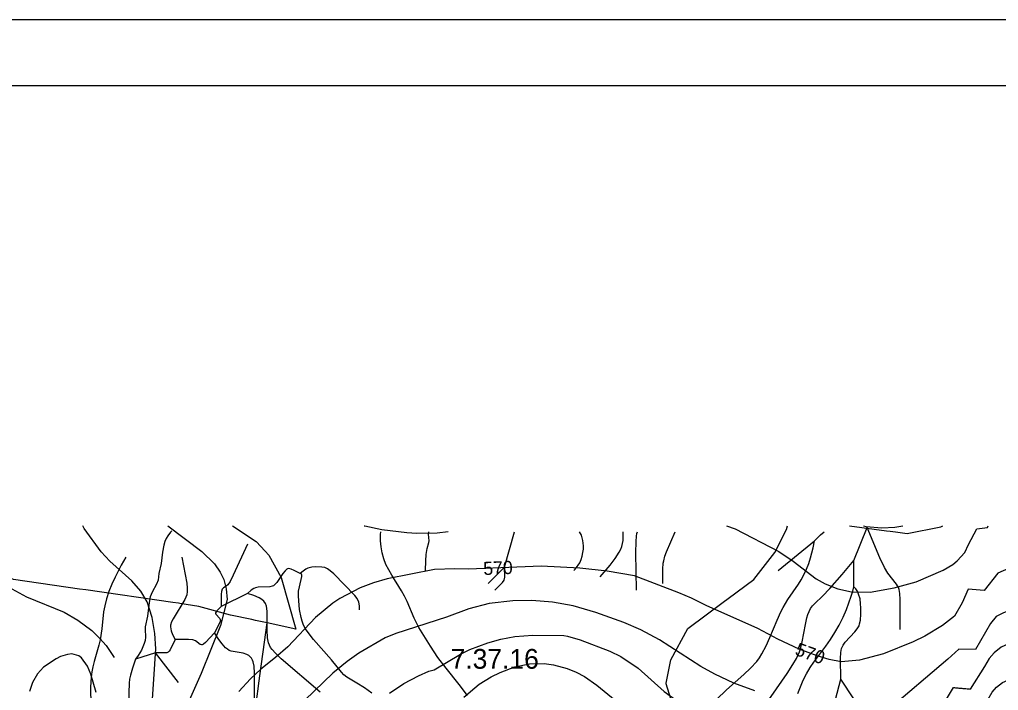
# Model space of a CAD drawing. Extents: x -709584 to -702006, y -1161789 to -1157496.
# Drawn here: x -707205 to -706462, y -1158006 to -1157496 of the extents above; entities that cross this region are included whole.
import ezdxf

# ---------------------------------------------------------------- set-up
doc = ezdxf.new("R2010")
doc.units = 0
for name, color, linetype in [('120_vrstevnice hlavní', 7, 'Continuous'), ('121_vrstevnice hlavní_popis', 7, 'Continuous'), ('122_vrstevnice základní', 7, 'Continuous'), ('124_vrstevnice doplňková', 7, 'Continuous'), ('408_BPEJ_linie', 7, 'Continuous'), ('409_BPEJ_popis', 7, 'Continuous'), ('411_akumulovaný odtok', 7, 'Continuous'), ('800_mřížka', 7, 'Continuous')]:
    doc.layers.add(name, color=color, linetype=linetype)

msp = doc.modelspace()

# ---------------------------------------------------------------- linework, layer by layer
at = {"layer": '120_vrstevnice hlavní'}
msp.add_lwpolyline([(-706454.76, -1157913.04), (-706462.69, -1157916.52), (-706473.18, -1157929.68), (-706485.19, -1157928.84), (-706489.82, -1157939.25), (-706495.68, -1157949.25), (-706504.68, -1157956.25), (-706518.11, -1157964.54), (-706526.97, -1157968.82), (-706549.54, -1157977.82), (-706567.83, -1157982.68), (-706581.54, -1157983.82), (-706590.69, -1157982.11), (-706599.83, -1157979.39), (-706613.4, -1157974.39), (-706629.69, -1157966.68), (-706644.97, -1157958.54), (-706684.12, -1157941.11), (-706695.12, -1157935.53), (-706704.83, -1157931.53), (-706738.41, -1157918.53), (-706759.27, -1157915.11), (-706779.84, -1157912.82), (-706809.27, -1157911.39), (-706864.41, -1157913.53), (-706874.7, -1157913.25), (-706890.13, -1157913.82), (-706926.13, -1157920.96), (-706936.42, -1157923.96), (-706946.7, -1157927.82), (-706962.13, -1157935.96), (-706967.28, -1157939.39), (-706980.57, -1157950.37), (-707001.42, -1157972.54), (-707010.71, -1157980.68), (-707021.85, -1157989.54), (-707029.71, -1157996.82), (-707038.56, -1158006.54)], dxfattribs=at)
at = {"layer": '122_vrstevnice základní'}
for points in [[(-707105, -1158023.82), (-707101.71, -1157974.11), (-707102.28, -1157962.39), (-707104.42, -1157950.39), (-707108.14, -1157938.39), (-707113, -1157930.39), (-707119.85, -1157922.53), (-707136.43, -1157907.53), (-707143.14, -1157900.53), (-707156, -1157882.68), (-707157.1, -1157880.61)], [(-706668.67, -1157880.61), (-706662.12, -1157883.1), (-706628.97, -1157900.25), (-706617.97, -1157907.53), (-706600.54, -1157920.82), (-706593.69, -1157924.68), (-706584.11, -1157928.39), (-706573.83, -1157930.82), (-706559.54, -1157930.96), (-706541.54, -1157927.82), (-706524.68, -1157923.11), (-706504.25, -1157914.25), (-706496.82, -1157909.96), (-706493.54, -1157907.39), (-706487.82, -1157900.96), (-706484.97, -1157894.96), (-706478.59, -1157882.87), (-706470.58, -1157881.94), (-706470.17, -1157880.61)], [(-706564.65, -1157880.61), (-706562.68, -1157881.1), (-706550.68, -1157882.25), (-706540.97, -1157881.82), (-706534.91, -1157880.61)], [(-706647.26, -1158005.82), (-706662.98, -1158000.11), (-706677.55, -1157993.25), (-706688.12, -1157987.39), (-706719.41, -1157967.11), (-706733.55, -1157959.68), (-706746.41, -1157954.11), (-706767.84, -1157946.54), (-706784.98, -1157941.39), (-706800.7, -1157938.53), (-706816.41, -1157937.25), (-706830.7, -1157937.53), (-706848.7, -1157939.68), (-706864.13, -1157943.68), (-706880.98, -1157950.11), (-706919.56, -1157962.39), (-706927.56, -1157965.82), (-706947.56, -1157977.39), (-706956.42, -1157983.68), (-706967.42, -1157992.54), (-706988.56, -1158013.11)], [(-706431.41, -1157937.46), (-706444.11, -1157941.39), (-706458.39, -1157946.68), (-706464.11, -1157949.54), (-706468.44, -1157954.83), (-706479.71, -1157974.59)], [(-706924.42, -1158007.68), (-706913.56, -1158000.4), (-706902.42, -1157994.54), (-706894.42, -1157991.11), (-706890.41, -1157989.97), (-706870.41, -1157978.11), (-706863.27, -1157974.54), (-706849.84, -1157969.39), (-706839.84, -1157966.68), (-706829.27, -1157964.68), (-706815.55, -1157963.68), (-706792.12, -1157963.97), (-706789.27, -1157964.39), (-706779.55, -1157967.25), (-706757.27, -1157975.82), (-706748.69, -1157979.97), (-706735.69, -1157988.82), (-706715.98, -1158006.4)], [(-706435.01, -1157966.36), (-706446.68, -1157968.54), (-706455.25, -1157970.54), (-706460.34, -1157972.71), (-706465.64, -1157977.18), (-706469.27, -1157981.37), (-706472.9, -1157987.52), (-706483.8, -1158004.56)], [(-707147, -1158007.25), (-707150.85, -1157993.25), (-707153.43, -1157987.25), (-707158, -1157980.82), (-707160.14, -1157979.39), (-707165.29, -1157977.97), (-707168.71, -1157978.25), (-707173.86, -1157979.82), (-707177.29, -1157981.54), (-707186.86, -1157987.97), (-707191.29, -1157992.97), (-707195.29, -1157999.54), (-707197.57, -1158006.4)], [(-706479.71, -1157974.59), (-706492.32, -1157974.22), (-706500.68, -1157981.97), (-706546.4, -1158020.82)], [(-706867.84, -1158010.68), (-706856.41, -1158000.97), (-706847.27, -1157995.25), (-706840.41, -1157991.97), (-706829.27, -1157987.82), (-706818.12, -1157985.54), (-706806.98, -1157985.25), (-706799.84, -1157986.11), (-706789.55, -1157988.97), (-706782.7, -1157991.68), (-706776.41, -1157995.11), (-706766.98, -1158001.68), (-706732.41, -1158029.97)], [(-706481, -1158062.59), (-706480.17, -1158048.34), (-706478.77, -1158039.13), (-706473.74, -1158021.53), (-706470.95, -1158013.44), (-706467.04, -1158007.01), (-706463.69, -1158003.1), (-706459.13, -1157999.67), (-706449.24, -1157995.36), (-706438.2, -1157991.93)], [(-706715.98, -1158006.4), (-706686.83, -1158027.4), (-706668.98, -1158036.68), (-706660.98, -1158039.97), (-706638.97, -1158045.54), (-706619.69, -1158051.4), (-706609.83, -1158058.4), (-706593.26, -1158074.54), (-706580.97, -1158085.11), (-706572.4, -1158088.83), (-706560.4, -1158089.83), (-706558.54, -1158089.4), (-706546.97, -1158082.4), (-706528.83, -1158057.54), (-706496.36, -1158003.45)]]:
    msp.add_lwpolyline(points, dxfattribs=at)
msp.add_open_spline([(-706496.36, -1158003.45), (-706483.8, -1158004.56)], degree=1, dxfattribs=at)
at = {"layer": '124_vrstevnice doplňková'}
for points in [[(-707234.58, -1157880.61), (-707232.63, -1157900.77), (-707230.07, -1157907.36), (-707220.72, -1157918.68), (-707210.86, -1157928.39), (-707199.86, -1157934.53), (-707171.29, -1157946.25), (-707160.71, -1157952.39), (-707150.28, -1157960.25), (-707144, -1157966.25), (-707139.28, -1157971.54), (-707133.14, -1157980.54)], [(-707092.48, -1157880.61), (-707066.71, -1157900.11), (-707057.14, -1157909.53), (-707052.71, -1157915.96), (-707050.14, -1157921.53), (-707048.28, -1157928.39), (-707047.57, -1157936.53), (-707052.67, -1157956.29), (-707067.28, -1157992.68), (-707080.35, -1158022.28), (-707085, -1158037.25), (-707086.42, -1158044.4), (-707087.14, -1158055.83), (-707086.42, -1158069.4), (-707085, -1158076.83)], [(-706943.52, -1157880.61), (-706942.99, -1157880.82), (-706930.27, -1157883.53), (-706911.27, -1157885.82), (-706903.56, -1157886.25), (-706888.13, -1157886.1), (-706879.7, -1157884.96)]]:
    msp.add_lwpolyline(points, dxfattribs=at)
at = {"layer": '408_BPEJ_linie'}
for points in [[(-707017.24, -1157954.37), (-707026, -1157952.5), (-707028.88, -1157951.89), (-707045, -1157948.5), (-707069, -1157942), (-707083.4, -1157939.68), (-707084.5, -1157939.5), (-707088.68, -1157938.9), (-707154.66, -1157929.4), (-707159.65, -1157928.68), (-707209.5, -1157921.5), (-707229.63, -1157913.04), (-707234.5, -1157911), (-707267, -1157892.5), (-707278.89, -1157880.61)], [(-707043.33, -1157880.61), (-707025.5, -1157892.5), (-707018.68, -1157900.04), (-707016, -1157903), (-707006.5, -1157920), (-706995.5, -1157959), (-707017.24, -1157954.37)], [(-706630, -1158167), (-706627, -1158153.5), (-706629, -1158113), (-706636.5, -1158095), (-706652.5, -1158072.5), (-706654.46, -1158070.54), (-706657.13, -1158067.87), (-706660.06, -1158064.94), (-706664, -1158061), (-706706, -1158027.5), (-706714.5, -1158000.5), (-706714.4, -1158000), (-706711, -1157982.5), (-706698, -1157958.5), (-706671.08, -1157938.58), (-706667.41, -1157935.86), (-706648, -1157921.5), (-706632, -1157901), (-706623, -1157883.5), (-706622.33, -1157880.61)], [(-706575.43, -1157880.61), (-706547.22, -1157884.39), (-706544.52, -1157884.75), (-706540.34, -1157885.32), (-706531.5, -1157886.5), (-706506, -1157881.5), (-706504.41, -1157880.61)], [(-707195.5, -1158306.5), (-707182.75, -1158293.53), (-707181.96, -1158292.73), (-707170.01, -1158280.56), (-707138.5, -1158248.5), (-707115.36, -1158220.43), (-707115, -1158220), (-707106.43, -1158207.71), (-707097.24, -1158194.5), (-707093.65, -1158189.35), (-707084, -1158175.5), (-707052, -1158118), (-707042.5, -1158095.5), (-707041.04, -1158089.94), (-707035, -1158067), (-707030, -1158049), (-707024, -1158004.5), (-707023.39, -1158000), (-707017.24, -1157954.37)]]:
    msp.add_lwpolyline(points, dxfattribs=at)
at = {"layer": '411_akumulovaný odtok'}
for p, q in [((-706571.99, -1157907), (-706561.99, -1157882)), ((-706629.49, -1157914.5), (-706601.99, -1157892)), ((-706849.49, -1157924.5), (-706836.99, -1157912)), ((-706571.99, -1157927), (-706571.99, -1157907)), ((-707031.99, -1157932), (-707051.99, -1157942)), ((-707101.99, -1157977), (-707116.99, -1157982)), ((-707084.49, -1157999.5), (-707101.99, -1157977)), ((-706571.99, -1158012), (-706581.99, -1157997))]:
    msp.add_line(p, q, dxfattribs=at)
for points in [[(-706536.99, -1157959.5), (-706536.79, -1157936.68), (-706537.11, -1157931.95), (-706537.7, -1157928.95), (-706538.2, -1157927.53), (-706539.65, -1157924.99), (-706546.3, -1157916.59), (-706548.77, -1157912.36), (-706552.24, -1157904.88), (-706561.99, -1157882)], [(-707089.49, -1157884.5), (-707090.56, -1157885.48), (-707092.64, -1157888.33), (-707093.74, -1157890.31), (-707094.74, -1157892.71), (-707095.55, -1157895.32), (-707096.65, -1157900.66), (-707097.69, -1157909.36), (-707099.45, -1157916.83), (-707099.9, -1157921.98), (-707101.06, -1157924.91), (-707104.5, -1157931.08), (-707105.85, -1157934.69), (-707106.64, -1157938.79), (-707107.87, -1157949.31), (-707109.63, -1157957.33), (-707109.71, -1157959.22), (-707109.42, -1157965.23), (-707109.71, -1157967.62), (-707110.41, -1157970.13), (-707111.42, -1157972.65), (-707112.61, -1157975.07), (-707115.03, -1157979.19), (-707116.99, -1157982)], [(-706865.22, -1158009.49), (-706871.41, -1158001.12), (-706881.24, -1157988.82), (-706887.56, -1157980.53), (-706890.5, -1157976.31), (-706893.21, -1157972.06), (-706901.97, -1157957.88), (-706903.63, -1157954.95), (-706905.55, -1157950.87), (-706910.81, -1157938.12), (-706912.89, -1157934.04), (-706915.19, -1157930.02), (-706922.59, -1157918.08), (-706924.92, -1157914.05), (-706927.01, -1157909.95), (-706928.73, -1157905.74), (-706929.98, -1157901.27), (-706930.77, -1157896.69), (-706931.14, -1157892.03), (-706931.12, -1157887.35), (-706930.91, -1157885.16)], [(-706896.99, -1157914.5), (-706896.84, -1157907.27), (-706896.45, -1157902.36), (-706895.73, -1157897.83), (-706894.46, -1157893.44), (-706894.26, -1157892.14), (-706894.68, -1157887.07), (-706894.52, -1157885.16)], [(-706836.99, -1157912), (-706829.61, -1157885.16)], [(-706784.49, -1157914.5), (-706783.4, -1157913.52), (-706781.16, -1157910.66), (-706779.99, -1157908.68), (-706778.93, -1157906.29), (-706778.11, -1157903.68), (-706777.53, -1157901), (-706777.2, -1157898.38), (-706777.13, -1157895.95), (-706777.6, -1157891.73), (-706778.07, -1157889.72), (-706778.74, -1157887.78), (-706780.12, -1157885.16)], [(-706764.49, -1157919.5), (-706757.03, -1157910.49), (-706753.16, -1157905.45), (-706749.97, -1157900.6), (-706748.88, -1157898.46), (-706748.07, -1157896.36), (-706747.48, -1157894.07), (-706747.12, -1157891.73), (-706746.94, -1157886.97), (-706747.12, -1157885.16)], [(-706736.99, -1157929.5), (-706737.31, -1157901.3), (-706737.21, -1157892.7), (-706736.89, -1157888.52), (-706736.59, -1157886.49), (-706736.28, -1157885.16)], [(-706716.99, -1157924.5), (-706716.98, -1157913.56), (-706716.63, -1157909.11), (-706716.31, -1157907.17), (-706715.34, -1157903.72), (-706714.09, -1157900.35), (-706707.61, -1157885.16)], [(-706601.99, -1157892), (-706597.41, -1157887.55), (-706594.54, -1157885.16)], [(-707031.99, -1157894.5), (-707042.88, -1157918.21), (-707045.29, -1157922.95), (-707046.98, -1157925.37), (-707048.31, -1157926.49), (-707050.31, -1157927.7), (-707051.3, -1157928.84), (-707051.83, -1157930.46), (-707052.07, -1157932.53), (-707051.99, -1157942)], [(-706704.49, -1158044.5), (-706687.06, -1158024.39), (-706676.33, -1158012.6), (-706668.75, -1158005.17), (-706655.51, -1157993.44), (-706650.41, -1157988.65), (-706645.71, -1157983.57), (-706643.61, -1157980.85), (-706641.74, -1157977.95), (-706638.52, -1157971.81), (-706635.68, -1157965.38), (-706630.27, -1157952.29), (-706627.34, -1157945.87), (-706625.72, -1157942.74), (-706622.07, -1157936.73), (-706614.06, -1157925.08), (-706611.95, -1157921.66), (-706609.87, -1157917.8), (-706607.96, -1157913.65), (-706606.29, -1157909.25), (-706604.91, -1157904.92), (-706602.99, -1157897.33), (-706601.99, -1157892)], [(-707124.49, -1157904.5), (-707127.93, -1157910.66), (-707132.54, -1157919.72), (-707134.97, -1157925.06), (-707137.22, -1157930.64), (-707139.11, -1157936.23), (-707140.4, -1157941.33), (-707141.22, -1157946), (-707142.65, -1157958.76), (-707143.87, -1157967.16), (-707144.76, -1157971.26), (-707148.46, -1157983.59), (-707149.54, -1157987.71), (-707150.26, -1157991.57), (-707150.75, -1157995.47), (-707151.2, -1158003.25), (-707150.9, -1158017.03), (-707151.68, -1158031.71), (-707152.53, -1158067.33), (-707152.79, -1158071.62), (-707153.84, -1158082.28), (-707155.5, -1158108.97), (-707156.29, -1158114.67), (-707156.99, -1158117)], [(-707081.99, -1157904.5), (-707078.23, -1157924.18), (-707077.75, -1157928.07), (-707077.73, -1157930.6), (-707078.2, -1157933.05), (-707079.72, -1157936.55), (-707088.54, -1157951.33), (-707089.71, -1157953.61), (-707090.52, -1157955.98), (-707090.62, -1157957.38), (-707090.1, -1157960.27), (-707089.02, -1157963.1), (-707086.99, -1157967)], [(-706991.99, -1157917), (-706996.6, -1157914.52), (-706998.94, -1157913.52), (-707000.89, -1157913.12), (-707001.64, -1157913.26), (-707002.33, -1157913.6), (-707003.57, -1157914.73), (-707005.29, -1157917), (-707009.77, -1157923.62), (-707011.02, -1157925.04), (-707012.44, -1157926.14), (-707013.25, -1157926.49), (-707015.03, -1157926.9), (-707023.87, -1157927.25), (-707026.05, -1157927.71), (-707027.18, -1157928.16), (-707029.28, -1157929.48), (-707031.99, -1157932)], [(-706946.99, -1157944.5), (-706947.07, -1157941.43), (-706947.67, -1157938.62), (-706948.95, -1157935.81), (-706950.61, -1157933.46), (-706966.58, -1157917.23), (-706969.35, -1157914.75), (-706971.31, -1157913.36), (-706973.44, -1157912.44), (-706975.76, -1157911.98), (-706980.64, -1157911.8), (-706983.33, -1157912.09), (-706986.3, -1157912.94), (-706987.71, -1157913.59), (-706989.95, -1157915.07), (-706991.99, -1157917)], [(-706844.49, -1157929.5), (-706838.67, -1157923.76), (-706837.26, -1157921.89), (-706836.94, -1157919.63), (-706836.99, -1157912)], [(-706644.49, -1158024.5), (-706622.62, -1157992.9), (-706618.19, -1157986.02), (-706615.52, -1157981.33), (-706613.31, -1157976.45), (-706612.47, -1157973.93), (-706611.19, -1157968.74), (-706608.8, -1157955.53), (-706607.65, -1157950.42), (-706606.91, -1157947.99), (-706605.99, -1157945.67), (-706604.84, -1157943.51), (-706603.35, -1157941.5), (-706601.62, -1157939.63), (-706595.89, -1157934.15), (-706590.22, -1157928.18), (-706580.97, -1157917.63), (-706571.99, -1157907)], [(-706937.67, -1158007.8), (-706943.32, -1158003.72), (-706949.03, -1158000.06), (-706956.72, -1157995.43), (-706958.86, -1157993.75), (-706960.74, -1157991.79), (-706968.24, -1157982.33), (-706981.95, -1157967.03), (-706986.16, -1157961.69), (-706987.99, -1157958.9), (-706989.52, -1157956.01), (-706990.63, -1157953.15), (-706991.47, -1157950.21), (-706992.59, -1157944.2), (-706993.23, -1157937.55), (-706993.39, -1157933.9), (-706993.26, -1157930.35), (-706992.72, -1157926.99), (-706990.92, -1157919.16), (-706990.91, -1157918.04), (-706991.1, -1157917.29), (-706991.48, -1157916.95), (-706991.99, -1157917)], [(-706614.5, -1158007.94), (-706612.61, -1158002.83), (-706610.42, -1157997.83), (-706607.96, -1157992.97), (-706605.21, -1157988.26), (-706602.47, -1157984.16), (-706593.25, -1157971.94), (-706589.78, -1157967.03), (-706586.32, -1157961.67), (-706583.08, -1157956.01), (-706580.15, -1157950.05), (-706577.64, -1157944.22), (-706573.97, -1157934.1), (-706572.82, -1157930.38), (-706571.99, -1157927)], [(-706581.99, -1157997), (-706582.21, -1157981.29), (-706581.92, -1157976.72), (-706581.35, -1157973.83), (-706580.2, -1157971.23), (-706578.51, -1157968.9), (-706571.37, -1157961.24), (-706569.53, -1157958.97), (-706568.1, -1157956.53), (-706567.62, -1157955.17), (-706567.05, -1157952.27), (-706566.76, -1157947.7), (-706566.75, -1157943.02), (-706566.84, -1157939.87), (-706567.33, -1157936.21), (-706568.37, -1157932.46), (-706569.11, -1157930.79), (-706570.62, -1157928.43), (-706571.99, -1157927)], [(-706976.99, -1158007), (-707006.49, -1157981.55), (-707010.89, -1157977.41), (-707013.48, -1157974.49), (-707014.57, -1157972.94), (-707015.45, -1157971.3), (-707016.1, -1157969.53), (-707016.82, -1157965.73), (-707017.14, -1157959.69), (-707017.27, -1157945.39), (-707017.75, -1157941.6), (-707018.46, -1157939.74), (-707019.66, -1157938), (-707021.27, -1157936.54), (-707023.18, -1157935.31), (-707027.26, -1157933.46), (-707031.99, -1157932)], [(-707051.99, -1157942), (-707055.3, -1157945.18), (-707056.23, -1157946.64), (-707056.27, -1157947), (-707056.01, -1157947.71), (-707053.17, -1157950.94), (-707052.71, -1157951.7), (-707052.56, -1157952.49), (-707052.7, -1157953.31), (-707053.2, -1157954.6), (-707056.99, -1157962)], [(-707056.99, -1157962), (-707063.97, -1157969.18), (-707065.46, -1157970.41), (-707066.46, -1157970.9), (-707066.96, -1157970.97), (-707067.95, -1157970.65), (-707071.6, -1157967.94), (-707073.46, -1157967.24), (-707076.94, -1157966.95), (-707086.99, -1157967)], [(-707026.99, -1158032), (-707026.74, -1157992.5), (-707027.03, -1157987.27), (-707027.67, -1157984.04), (-707028.23, -1157982.57), (-707029.02, -1157981.26), (-707030, -1157980.1), (-707031.16, -1157979.1), (-707032.47, -1157978.3), (-707035.28, -1157977.35), (-707041.51, -1157976.41), (-707044.54, -1157975.77), (-707045.94, -1157975.25), (-707047.29, -1157974.43), (-707048.67, -1157973.26), (-707051.39, -1157970.23), (-707053.83, -1157966.9), (-707056.99, -1157962)], [(-707086.99, -1157967), (-707090.84, -1157974.84), (-707091.45, -1157975.87), (-707092.21, -1157976.65), (-707093.25, -1157976.98), (-707094.44, -1157977.07), (-707101.99, -1157977)], [(-707116.99, -1157982), (-707119.28, -1157988.65), (-707120.9, -1157994.03), (-707121.54, -1157997.08), (-707121.85, -1158000.03), (-707122.03, -1158007.5), (-707121.99, -1158057)], [(-706599.49, -1158029.5), (-706590.05, -1158020.17), (-706588.57, -1158018.55), (-706587.32, -1158016.81), (-706586.46, -1158014.77), (-706585.82, -1158012.59), (-706581.99, -1157997)]]:
    msp.add_lwpolyline(points, dxfattribs=at)
at = {"layer": '800_mřížka'}
for points in [[(-702006.48, -1161765.53), (-709584.12, -1161765.53), (-709584.12, -1157496.46), (-702006.48, -1157496.46)], [(-702056.48, -1161715.53), (-709534.12, -1161715.53), (-709534.12, -1157546.46), (-702056.48, -1157546.46)]]:
    msp.add_lwpolyline(points, close=True, dxfattribs=at)

# ---------------------------------------------------------------- texts
at = {"layer": '121_vrstevnice hlavní_popis'}
for rotation, p in [(2.41497, (-706852.95, -1157918.1)), (340.38942, (-706617.29, -1157978.51))]:
    msp.add_text('570', height=10, rotation=rotation, dxfattribs=at).set_placement(p)
at = {"layer": '409_BPEJ_popis'}
msp.add_text('7.37.16', height=15, dxfattribs=at).set_placement((-706877.97, -1157989.15))

doc.saveas('drawing.dxf')
